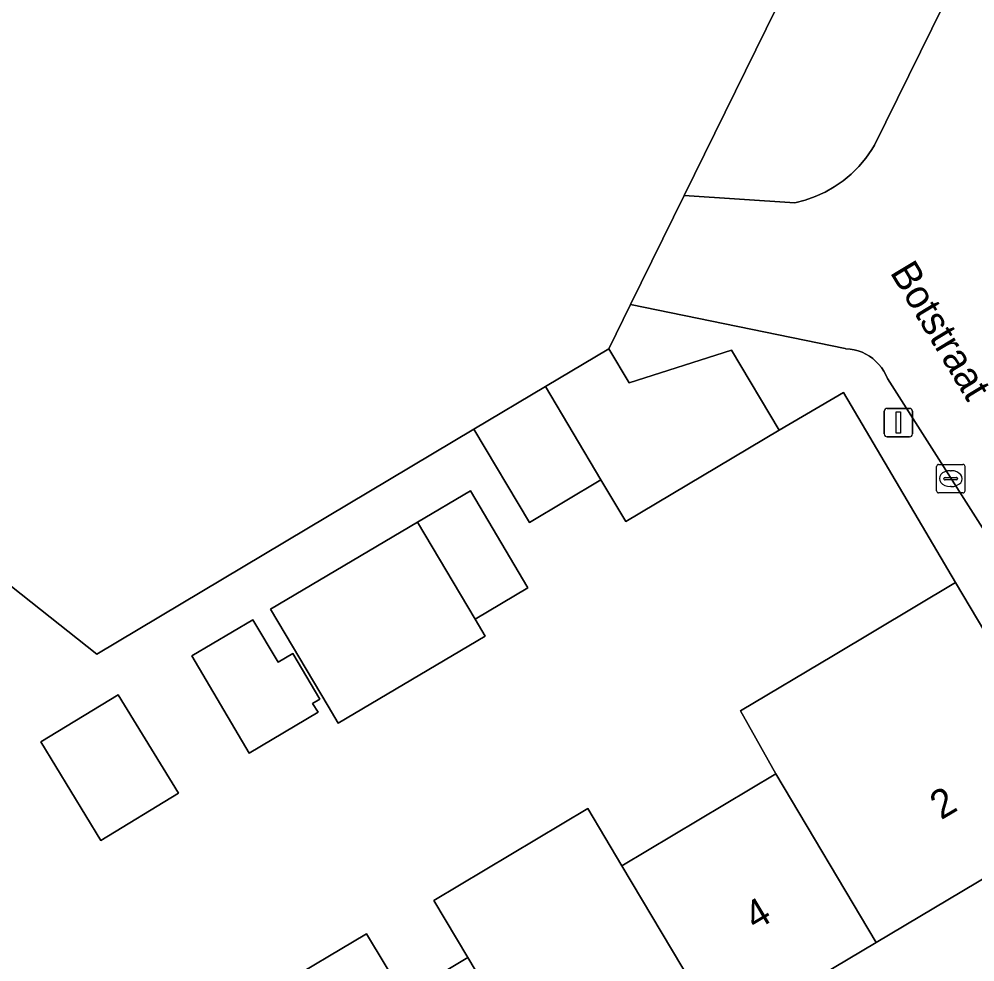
# Model space of a CAD drawing. Extents: x 159217 to 160349, y 381246 to 382172.
# Drawn here: x 160195.33 to 160228.93, y 382014.73 to 382047.86 of the extents above; entities that cross this region are included whole.
import ezdxf

# ---------------------------------------------------------------- set-up
doc = ezdxf.new("R2010")
doc.units = 0
for name, color, linetype in [('IMGEO_Erf', 7, 'Continuous'), ('IMGEO_Kolk', 7, 'Continuous'), ('IMGEO_Lichtmast', 7, 'Continuous'), ('IMGEO_Muur', 7, 'Continuous'), ('IMGEO_Openbare_ruimte_label', 7, 'Continuous'), ('IMGEO_Pand', 7, 'Continuous'), ('IMGEO_Pand_nummerreeks', 7, 'Continuous'), ('IMGEO_Rijbaan_lokaal_open', 7, 'Continuous'), ('IMGEO_Voetpad_open', 7, 'Continuous')]:
    doc.layers.add(name, color=color, linetype=linetype)

msp = doc.modelspace()

# ---------------------------------------------------------------- linework, layer by layer
at = {"layer": 'IMGEO_Erf'}
for points in [[(160221.931, 382021.33), (160220.691, 382023.549), (160223.954, 382025.494), (160228.248, 382028.054), (160224.316, 382034.737), (160222.049, 382033.417), (160216.653, 382030.201), (160215.778, 382031.668), (160213.266, 382030.171), (160211.313, 382033.447), (160198.054, 382025.542), (160173.539, 382044.963)], [(160233.929, 382018.543), (160233.082, 382019.946), (160225.46, 382015.406), (160220.047, 382012.182), (160214.635, 382008.958), (160209.222, 382005.734), (160203.81, 382002.51), (160199.595, 382000), (160198.272, 381999.212), (160197.801, 382000), (160194.739, 382005.121), (160199.034, 382007.682), (160200.285, 382008.428), (160199.136, 382010.356), (160199.038, 382010.521), (160198.981, 382010.617), (160204.393, 382013.84), (160207.546, 382015.718), (160208.848, 382013.532), (160211.108, 382014.879), (160209.911, 382016.888), (160215.324, 382020.112), (160216.519, 382018.105), (160221.931, 382021.33)]]:
    msp.add_lwpolyline(points, dxfattribs=at)
for points in [[(160204.166, 382027.119), (160209.328, 382030.178), (160211.198, 382031.286), (160213.218, 382027.876), (160211.356, 382026.773), (160211.71, 382026.179), (160206.548, 382023.12), (160206.194, 382023.714)], [(160201.395, 382025.477), (160203.544, 382026.75), (160204.434, 382025.258), (160204.948, 382025.565), (160205.903, 382023.963), (160205.646, 382023.81), (160205.835, 382023.501), (160203.415, 382022.067)], [(160196.087, 382022.455), (160198.814, 382024.117), (160200.925, 382020.653), (160198.198, 382018.992)]]:
    msp.add_lwpolyline(points, close=True, dxfattribs=at)
at = {"layer": 'IMGEO_Kolk'}
for p, q in [((160227.657, 382032.209), (160228.509, 382032.209)), ((160227.582, 382031.283), (160227.582, 382032.135)), ((160228.07, 382031.989), (160228.095, 382031.989)), ((160228.583, 382032.135), (160228.583, 382031.283)), ((160227.841, 382031.703), (160227.841, 382031.715)), ((160228.279, 382031.666), (160227.881, 382031.666)), ((160227.884, 382031.752), (160228.282, 382031.752)), ((160228.325, 382031.715), (160228.325, 382031.703)), ((160228.509, 382031.209), (160227.657, 382031.209)), ((160228.093, 382031.429), (160228.068, 382031.429))]:
    msp.add_line(p, q, dxfattribs=at)
for points in [[(160227.657, 382032.209), (160228.509, 382032.209)], [(160227.582, 382031.283), (160227.582, 382032.135)], [(160228.583, 382032.135), (160228.583, 382031.283)], [(160228.509, 382031.209), (160227.657, 382031.209)]]:
    msp.add_lwpolyline(points, dxfattribs=at)
for centre, radius, start, end in [((160227.659, 382032.133), 0.0765, 91.552, 178.448), ((160227.659, 382032.133), 0.0765, 91.552, 178.448), ((160228.507, 382032.133), 0.0765, 1.552, 88.448), ((160228.507, 382032.133), 0.0765, 1.552, 88.448), ((160227.881, 382031.712), 0.0403, 85.8775, 175.7526), ((160227.878, 382031.702), 0.0366, 178.938, 274.7102), ((160228.282, 382031.709), 0.043, 264.8664, 352.4533), ((160228.286, 382031.714), 0.0386, 1.7309, 96.639), ((160227.659, 382031.285), 0.0765, 181.552, 268.448), ((160227.659, 382031.285), 0.0765, 181.552, 268.448), ((160228.507, 382031.285), 0.0765, 271.552, 358.448), ((160228.507, 382031.285), 0.0765, 271.552, 358.448)]:
    msp.add_arc(centre, radius, start, end, dxfattribs=at)
for centre, major_axis, ratio, start_param, end_param in [((160228.069, 382031.709), (-0.387, 0.002), 0.722429, 4.712389, 7.853982), ((160228.094, 382031.709), (-0.39, 0.002), 0.717154, 1.570796, 4.712389)]:
    msp.add_ellipse(centre, major_axis=major_axis, ratio=ratio, start_param=start_param, end_param=end_param, dxfattribs=at)
at = {"layer": 'IMGEO_Lichtmast'}
for p, q in [((160225.846, 382034.178), (160226.636, 382034.178)), ((160226.636, 382034.178), (160225.846, 382034.178)), ((160225.746, 382033.278), (160225.746, 382034.078)), ((160225.746, 382034.078), (160225.746, 382033.278)), ((160226.736, 382034.078), (160226.736, 382033.278)), ((160226.736, 382033.278), (160226.736, 382034.078)), ((160226.636, 382033.178), (160225.846, 382033.178)), ((160225.846, 382033.178), (160226.636, 382033.178))]:
    msp.add_line(p, q, dxfattribs=at)
msp.add_lwpolyline([(160226.166, 382034.053), (160226.316, 382034.053), (160226.316, 382033.303), (160226.166, 382033.303), (160226.166, 382034.053)], dxfattribs=at)
for centre, start, end in [((160225.846, 382034.078), 90, 180), ((160225.846, 382034.078), 90, 180), ((160226.636, 382034.078), 0, 90), ((160226.636, 382034.078), 360, 90), ((160225.846, 382033.278), 180, 270), ((160225.846, 382033.278), 180, 270), ((160226.636, 382033.278), 270, 0), ((160226.636, 382033.278), 270, 0)]:
    msp.add_arc(centre, 0.1, start, end, dxfattribs=at)
at = {"layer": 'IMGEO_Muur'}
msp.add_lwpolyline([(160228.248, 382028.054), (160224.316, 382034.737), (160222.049, 382033.417)], dxfattribs=at)
at = {"layer": 'IMGEO_Pand'}
msp.add_lwpolyline([(160173.539, 382044.963), (160198.054, 382025.542), (160211.313, 382033.447), (160213.829, 382034.944), (160216.062, 382036.272), (160216.828, 382037.83), (160218.71, 382041.658), (160226.628, 382057.764)], dxfattribs=at)
for points in [[(160213.829, 382034.944), (160215.778, 382031.668), (160216.653, 382030.201), (160222.049, 382033.417), (160220.373, 382036.229), (160216.778, 382035.071), (160216.062, 382036.272)], [(160211.313, 382033.447), (160213.266, 382030.171), (160215.778, 382031.668), (160213.829, 382034.944)], [(160209.328, 382030.178), (160211.356, 382026.773), (160213.218, 382027.876), (160211.198, 382031.286)], [(160209.328, 382030.178), (160204.166, 382027.119), (160206.194, 382023.714), (160206.548, 382023.12), (160211.71, 382026.179), (160211.356, 382026.773)], [(160225.46, 382015.406), (160233.082, 382019.946), (160228.248, 382028.054), (160223.954, 382025.494), (160220.691, 382023.549), (160221.931, 382021.33)], [(160205.835, 382023.501), (160205.646, 382023.81), (160205.903, 382023.963), (160204.948, 382025.565), (160204.434, 382025.258), (160203.544, 382026.75), (160201.395, 382025.477), (160203.415, 382022.067)], [(160198.814, 382024.117), (160196.087, 382022.455), (160198.198, 382018.992), (160200.925, 382020.653)], [(160225.46, 382015.406), (160221.931, 382021.33), (160216.519, 382018.105), (160220.047, 382012.182)], [(160216.519, 382018.105), (160215.324, 382020.112), (160209.911, 382016.888), (160211.108, 382014.879), (160214.635, 382008.958), (160220.047, 382012.182)], [(160209.222, 382005.734), (160214.635, 382008.958), (160211.108, 382014.879), (160208.848, 382013.532), (160207.546, 382015.718), (160204.393, 382013.84), (160205.696, 382011.653)]]:
    msp.add_lwpolyline(points, close=True, dxfattribs=at)
at = {"layer": 'IMGEO_Rijbaan_lokaal_open'}
msp.add_lwpolyline([(160237.898, 382068.773), (160225.401, 382043.427), (160225.309, 382043.274), (160225.094, 382042.966), (160224.852, 382042.678), (160224.586, 382042.414), (160224.297, 382042.174), (160223.988, 382041.961), (160223.662, 382041.776), (160223.32, 382041.621), (160222.965, 382041.497), (160222.601, 382041.406), (160218.71, 382041.658), (160216.828, 382037.83), (160224.375, 382036.277), (160224.397, 382036.276), (160224.543, 382036.264), (160224.687, 382036.238), (160224.828, 382036.2), (160224.965, 382036.149), (160225.097, 382036.086), (160225.223, 382036.012), (160225.342, 382035.926), (160225.452, 382035.831), (160225.554, 382035.726), (160225.646, 382035.612), (160225.727, 382035.49), (160225.798, 382035.362), (160225.856, 382035.228), (160230.268, 382028.307)], dxfattribs=at)
at = {"layer": 'IMGEO_Voetpad_open'}
for points in [[(160236.376, 382073.707), (160234.915, 382070.865), (160228.115, 382057.032), (160226.628, 382057.764), (160218.71, 382041.658), (160222.601, 382041.406), (160222.965, 382041.497), (160223.32, 382041.621), (160223.662, 382041.776), (160223.988, 382041.961), (160224.297, 382042.174), (160224.586, 382042.414), (160224.852, 382042.678), (160225.094, 382042.966), (160225.309, 382043.274), (160225.401, 382043.427), (160237.898, 382068.773)], [(160230.268, 382028.307), (160225.856, 382035.228), (160225.798, 382035.362), (160225.727, 382035.49), (160225.646, 382035.612), (160225.554, 382035.726), (160225.452, 382035.831), (160225.342, 382035.926), (160225.223, 382036.012), (160225.097, 382036.086), (160224.965, 382036.149), (160224.828, 382036.2), (160224.687, 382036.238), (160224.543, 382036.264), (160224.397, 382036.276), (160224.375, 382036.277), (160216.828, 382037.83), (160216.062, 382036.272), (160216.778, 382035.071), (160220.373, 382036.229), (160222.049, 382033.417), (160224.316, 382034.737), (160228.248, 382028.054), (160233.082, 382019.946)]]:
    msp.add_lwpolyline(points, dxfattribs=at)

# ---------------------------------------------------------------- texts
at = {"layer": 'IMGEO_Openbare_ruimte_label'}
msp.add_text('Botstraat', height=1, rotation=301.0522, dxfattribs=at).set_placement((160225.926, 382038.96))
at = {"layer": 'IMGEO_Pand_nummerreeks'}
for s, p in [('2', (160227.743, 382019.7)), ('4', (160221.215, 382015.811))]:
    msp.add_text(s, height=1, rotation=30.7794, dxfattribs=at).set_placement(p)

doc.saveas('drawing.dxf')
